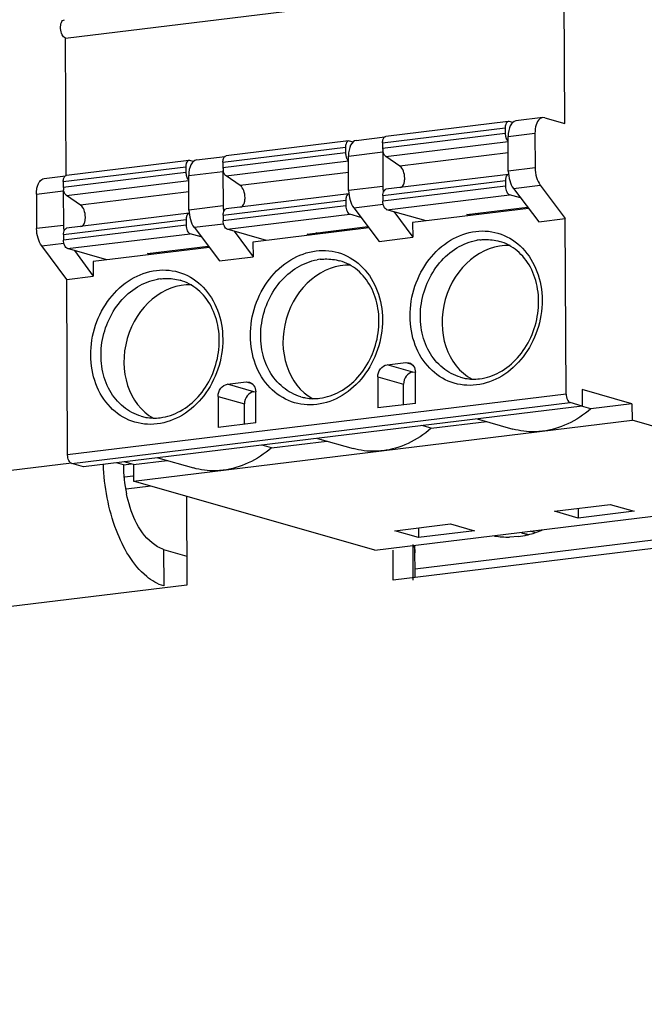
# Paper-space layout '45651_1_3' of a CAD drawing. Header units: millimetres. Extents: x -231 to 594, y 0 to 420.
# Tile 269 of 279: x 394.29 to 397.65, y 276.33 to 281.62. Entities that reach past the tile are written whole.
import ezdxf

# ---------------------------------------------------------------- set-up
doc = ezdxf.new("R2010")
doc.units = ezdxf.units.MM
doc.header["$LTSCALE"] = 32.67
doc.layers.get('0').update_dxf_attribs({"linetype": 'CONTINUOUS'})
doc.layers.add('02___PRT_ALL_AXES', color=7, linetype='CONTINUOUS')

psp = doc.layouts.new('45651_1_3')

# ---------------------------------------------------------------- linework, layer by layer
at = {"color": 7, "linetype": 'CONTINUOUS'}
for p, q in [((394.5368, 281.5214), (397.2147, 281.8483)), ((397.2186, 281.062), (397.2147, 281.8483)), ((394.5405, 280.7832), (394.5368, 281.5214)), ((396.9149, 281.073), (396.2564, 280.9926)), ((396.9196, 281.0726), (396.9149, 281.073)), ((396.9385, 281.0672), (396.9196, 281.0726)), ((397.0997, 281.0937), (396.9559, 281.0762)), ((397.1114, 281.0927), (397.0997, 281.0937)), ((397.1114, 281.0927), (397.2186, 281.062)), ((396.0982, 280.9715), (396.2513, 280.9902)), ((396.2398, 280.9591), (396.8983, 281.0394)), ((396.8985, 281.009), (396.24, 280.9286)), ((396.8983, 281.0394), (396.8985, 281.009)), ((396.9141, 280.9922), (397.0583, 281.0098)), ((396.915, 280.8064), (396.9141, 280.9922)), ((397.0583, 281.0098), (397.0592, 280.824)), ((396.0572, 280.9683), (395.3987, 280.8879)), ((396.0618, 280.9679), (396.0572, 280.9683)), ((396.0808, 280.9625), (396.0618, 280.9679)), ((396.2398, 280.9591), (396.24, 280.9286)), ((396.257, 280.8854), (396.9142, 280.9657)), ((395.2405, 280.8668), (395.3936, 280.8855)), ((395.3821, 280.8544), (396.0406, 280.9347)), ((396.0407, 280.9043), (395.3823, 280.8239)), ((396.0406, 280.9347), (396.0407, 280.9043)), ((396.0563, 280.8875), (396.2401, 280.9099)), ((396.0573, 280.7017), (396.0563, 280.8875)), ((396.2401, 280.9099), (396.241, 280.7241)), ((396.333, 280.8328), (396.257, 280.8854)), ((396.9145, 280.9038), (396.333, 280.8328)), ((394.5244, 280.7497), (395.1829, 280.8301)), ((395.1995, 280.8636), (394.541, 280.7832)), ((395.1829, 280.8301), (395.183, 280.7996)), ((395.2041, 280.8632), (395.1995, 280.8636)), ((395.223, 280.8578), (395.2041, 280.8632)), ((395.3821, 280.8544), (395.3823, 280.8239)), ((395.3992, 280.7807), (396.0565, 280.861)), ((394.4219, 280.7669), (394.5359, 280.7808)), ((395.183, 280.7996), (394.5245, 280.7192)), ((395.1986, 280.7828), (395.3823, 280.8052)), ((395.1995, 280.597), (395.1986, 280.7828)), ((395.3823, 280.8052), (395.3833, 280.6194)), ((395.4753, 280.7282), (395.3992, 280.7807)), ((396.0568, 280.7991), (395.4753, 280.7282)), ((396.9163, 280.789), (396.2578, 280.7086)), ((397.0592, 280.824), (396.915, 280.8064)), ((394.5244, 280.7497), (394.5245, 280.7192)), ((394.5415, 280.6761), (395.1988, 280.7563)), ((396.241, 280.7241), (396.0573, 280.7017)), ((396.2412, 280.675), (396.8997, 280.7554)), ((396.8999, 280.7249), (396.2414, 280.6446)), ((396.8997, 280.7554), (396.8999, 280.7249)), ((396.9425, 280.7136), (397.0864, 280.7312)), ((397.0864, 280.7312), (397.2211, 280.551)), ((394.3804, 280.6829), (394.5246, 280.7005)), ((394.3804, 280.6829), (394.3813, 280.4971)), ((394.5246, 280.7005), (394.5255, 280.5147)), ((394.6176, 280.6235), (394.5415, 280.6761)), ((395.1991, 280.6944), (394.6176, 280.6235)), ((396.0586, 280.6843), (395.4001, 280.6039)), ((396.2412, 280.675), (396.2414, 280.6446)), ((396.263, 280.5991), (396.9215, 280.6795)), ((396.9811, 280.6624), (396.9215, 280.6795)), ((396.9425, 280.7136), (397.0784, 280.5336)), ((395.3833, 280.6194), (395.1995, 280.597)), ((395.3835, 280.5703), (396.042, 280.6507)), ((396.0421, 280.6203), (395.3837, 280.5399)), ((396.042, 280.6507), (396.0421, 280.6203)), ((396.0847, 280.6089), (396.2435, 280.6283)), ((395.2009, 280.5796), (394.5424, 280.4992)), ((395.3835, 280.5703), (395.3837, 280.5399)), ((395.4053, 280.4944), (396.0638, 280.5748)), ((396.1234, 280.5577), (396.0638, 280.5748)), ((396.0847, 280.6089), (396.2207, 280.4289)), ((396.4746, 280.5386), (396.263, 280.5991)), ((396.2995, 280.5887), (396.4014, 280.4509)), ((397.024, 280.6056), (396.401, 280.5296)), ((396.6923, 280.5728), (397.0188, 280.6126)), ((396.711, 280.5674), (396.6923, 280.5728)), ((396.7591, 280.5733), (396.7404, 280.5786)), ((394.5255, 280.5147), (394.3813, 280.4971)), ((394.5258, 280.4656), (395.1843, 280.546)), ((395.1844, 280.5156), (394.5259, 280.4352)), ((395.1843, 280.546), (395.1844, 280.5156)), ((395.227, 280.5043), (395.3858, 280.5236)), ((396.401, 280.5296), (396.4014, 280.4509)), ((397.0784, 280.5336), (397.2211, 280.551)), ((397.2258, 279.6075), (397.2211, 280.551)), ((394.5258, 280.4656), (394.5259, 280.4352)), ((394.5476, 280.3897), (395.2061, 280.4701)), ((395.2657, 280.453), (395.2061, 280.4701)), ((395.227, 280.5043), (395.363, 280.3242)), ((395.6169, 280.4339), (395.4053, 280.4944)), ((395.4417, 280.484), (395.5436, 280.3463)), ((396.1663, 280.5009), (395.5432, 280.4249)), ((395.8346, 280.4681), (396.1611, 280.5079)), ((395.8533, 280.4627), (395.8346, 280.4681)), ((395.9014, 280.4686), (395.8827, 280.4739)), ((394.4086, 280.4044), (394.528, 280.4189)), ((395.5432, 280.4249), (395.5436, 280.3463)), ((396.2207, 280.4289), (396.4014, 280.4509)), ((394.5433, 280.2242), (394.4086, 280.4044)), ((394.7592, 280.3292), (394.5476, 280.3897)), ((394.584, 280.3793), (394.6859, 280.2416)), ((395.3086, 280.3962), (394.6855, 280.3202)), ((394.9769, 280.3634), (395.3033, 280.4032)), ((394.9956, 280.358), (394.9769, 280.3634)), ((395.0436, 280.3639), (395.025, 280.3692)), ((394.6855, 280.3202), (394.6859, 280.2416)), ((395.363, 280.3242), (395.5436, 280.3463)), ((394.5433, 280.2242), (394.6859, 280.2416)), ((394.5479, 279.2807), (394.5433, 280.2242)), ((396.2637, 279.7655), (396.365, 279.7778)), ((396.365, 279.7778), (396.3818, 279.7765)), ((396.365, 279.7778), (396.396, 279.7689)), ((396.4021, 279.7258), (396.2637, 279.7655)), ((396.4021, 279.7258), (396.4156, 279.7275)), ((396.4168, 279.5583), (396.4159, 279.725)), ((395.406, 279.6608), (395.5073, 279.6731)), ((395.5073, 279.6731), (395.5241, 279.6718)), ((395.5073, 279.6731), (395.5383, 279.6642)), ((396.2133, 279.7003), (396.2142, 279.5336)), ((396.2133, 279.7003), (396.3519, 279.6606)), ((395.5477, 279.6202), (395.406, 279.6608)), ((395.5477, 279.6202), (395.5581, 279.6215)), ((395.559, 279.4536), (395.5582, 279.6203)), ((396.3525, 279.5505), (396.3519, 279.6606)), ((397.3113, 279.6325), (397.3117, 279.5437)), ((397.5793, 279.5558), (397.3113, 279.6325)), ((397.2258, 279.6075), (394.5479, 279.2807)), ((394.5696, 279.2352), (397.2474, 279.5621)), ((395.3556, 279.5956), (395.3564, 279.4289)), ((395.3556, 279.5956), (395.4975, 279.555)), ((397.3117, 279.5437), (397.2474, 279.5621)), ((397.3117, 279.5437), (394.6339, 279.2168)), ((395.4981, 279.4462), (395.4975, 279.555)), ((396.4168, 279.5583), (396.2142, 279.5336)), ((397.3581, 279.5288), (397.3078, 279.5432)), ((397.5793, 279.5558), (397.3581, 279.5288)), ((397.5793, 279.5558), (397.5797, 279.467)), ((394.9019, 279.1401), (397.5797, 279.467)), ((395.559, 279.4536), (395.3564, 279.4289)), ((396.5004, 279.4241), (396.7988, 279.4605)), ((396.7485, 279.4749), (396.9389, 279.4204)), ((398.8768, 279.0958), (397.5797, 279.467)), ((396.5004, 279.4241), (396.4501, 279.4385)), ((395.6426, 279.3194), (395.941, 279.3559)), ((395.8908, 279.3702), (396.0812, 279.3157)), ((395.6426, 279.3194), (395.5924, 279.3338)), ((394.9014, 279.229), (394.8511, 279.2433)), ((394.9014, 279.229), (395.0833, 279.2512)), ((395.033, 279.2656), (395.2235, 279.2111)), ((394.5693, 279.2376), (340.5415, 272.6431)), ((394.6339, 279.2168), (394.5696, 279.2352)), ((394.8472, 279.2277), (394.8101, 279.2383)), ((394.9014, 279.229), (394.9019, 279.1401)), ((396.1989, 278.7689), (394.9019, 279.1401)), ((394.9947, 279.1136), (394.8631, 279.0975)), ((396.1989, 278.7689), (398.8768, 279.0958)), ((397.1625, 278.9784), (397.463, 279.0151)), ((397.2911, 278.9416), (397.1625, 278.9784)), ((397.2909, 278.9941), (397.2911, 278.9416)), ((397.5917, 278.9783), (397.2911, 278.9416)), ((397.463, 279.0151), (397.5917, 278.9783)), ((396.3048, 278.8737), (396.6053, 278.9104)), ((396.4334, 278.8369), (396.3048, 278.8737)), ((396.4331, 278.8894), (396.4334, 278.8369)), ((396.7339, 278.8736), (396.4334, 278.8369)), ((396.6053, 278.9104), (396.7339, 278.8736)), ((397.0567, 278.8636), (397.0323, 278.8706)), ((395.0635, 278.7733), (395.0645, 278.5767))]:
    psp.add_line(p, q, dxfattribs=at)
at = {"color": 3, "linetype": 'CONTINUOUS'}
for p, q in [((394.8472, 279.2277), (394.8905, 279.233)), ((394.8985, 279.1675), (394.8552, 279.1622)), ((395.1859, 279.0588), (395.1883, 278.581)), ((395.0635, 278.7733), (395.1875, 278.7378)), ((395.1883, 278.581), (340.3144, 271.8832))]:
    psp.add_line(p, q, dxfattribs=at)
at = {"color": 6, "linetype": 'CONTINUOUS'}
for p, q in [((399.1386, 278.9997), (396.4141, 278.6672)), ((396.9691, 278.8431), (396.9222, 278.8398))]:
    psp.add_line(p, q, dxfattribs=at)
at = {"color": 4, "linetype": 'CONTINUOUS'}
psp.add_line((396.4144, 278.6225), (396.4135, 278.7951), dxfattribs=at)
at = {"color": 7, "linetype": 'CONTINUOUS'}
for centre, radius, start, end in [((396.3153, 280.9291), 0.0753, 180.3367, 189.5489), ((396.3146, 280.9289), 0.0746, 189.5088, 190.6149), ((394.5423, 280.7722), 0.0111, 96.9172, 99.4487), ((395.4576, 280.8244), 0.0753, 180.3367, 189.5489), ((395.4569, 280.8242), 0.0746, 189.5088, 190.6149), ((394.5998, 280.7197), 0.0753, 180.3307, 190.643), ((396.7961, 280.1545), 0.2845, 96.9649, 100.1833), ((395.9384, 280.0499), 0.2845, 96.9649, 100.1833), ((395.0806, 279.9452), 0.2845, 96.9649, 100.1833)]:
    psp.add_arc(centre, radius, start, end, dxfattribs=at)
at = {"color": 3, "linetype": 'CONTINUOUS'}
psp.add_arc((395.5997, 279.232), 0.7525, 180.3269, 192.2287, dxfattribs=at)
at = {"color": 6, "linetype": 'CONTINUOUS'}
for centre, radius, start, end in [((396.9007, 279.3592), 0.521, 287.4513, 292.0746), ((396.9127, 279.2913), 0.4516, 260.9366, 271.2019), ((396.9103, 279.3229), 0.4834, 276.9838, 282.7445), ((397.1094, 279.2437), 0.3999, 251.8011, 254.0252), ((397.1093, 279.2433), 0.3995, 254.0267, 257.2413), ((396.9078, 279.3349), 0.4956, 282.7235, 283.2883), ((396.9057, 279.3434), 0.5044, 283.299, 287.4444)]:
    psp.add_arc(centre, radius, start, end, dxfattribs=at)
at = {"color": 7, "linetype": 'CONTINUOUS'}
for centre, major_axis, ratio, start_param, end_param in [((396.9682, 280.9769), (-0.0123, 0.0992), 0.53108, 6.282351, 7.6342), ((396.1105, 280.8722), (-0.0123, 0.0992), 0.53108, 6.282351, 7.6342), ((396.2932, 280.8945), (-0.012, 0.0993), 0.520937, 1.156774, 1.352656), ((395.2527, 280.7675), (-0.0123, 0.0992), 0.53108, 6.282351, 7.6342), ((395.4354, 280.7898), (-0.012, 0.0993), 0.520937, 1.156774, 1.352656), ((396.9691, 280.7911), (-0.0123, 0.0992), 0.53108, 1.351014, 2.398212), ((396.2941, 280.7087), (-0.012, 0.0993), 0.520937, 1.352656, 1.66911), ((394.5777, 280.6851), (-0.012, 0.0993), 0.520937, 1.156774, 1.352656), ((396.1114, 280.6864), (-0.0123, 0.0992), 0.53108, 1.351014, 2.398212), ((395.4363, 280.604), (-0.012, 0.0993), 0.520937, 1.352656, 1.66911), ((395.2537, 280.5817), (-0.0123, 0.0992), 0.53108, 1.351014, 2.398212), ((394.5786, 280.4993), (-0.012, 0.0993), 0.520937, 1.352656, 1.66911), ((396.8785, 280.0306), (0.1032, 0.3657), 0.826958, 6.467626, 9.235765), ((396.0241, 279.925), (0.1032, 0.3657), 0.826958, 6.471273, 9.229897), ((395.1697, 279.8193), (0.1032, 0.3657), 0.826958, 6.474921, 9.224031), ((396.4024, 279.6669), (0.0163, 0.0577), 0.826958, 0.334777, 1.905573), ((395.548, 279.5612), (0.0163, 0.0577), 0.826958, 0.334777, 1.905573)]:
    psp.add_ellipse(centre, major_axis=major_axis, ratio=ratio, start_param=start_param, end_param=end_param, dxfattribs=at)
for points, knots in [([(394.5368, 281.5214), (394.5288, 281.5237), (394.515, 281.5417), (394.5093, 281.5669), (394.51, 281.5899), (394.5139, 281.6073), (394.5234, 281.6193), (394.5305, 281.6202)], [0, 0, 0, 0, 0.219136, 0.522739, 0.676011, 0.811074, 1, 1, 1, 1]), ([(396.9149, 281.073), (396.9125, 281.0727), (396.9057, 281.0692), (396.8996, 281.0565), (396.8983, 281.0456), (396.8983, 281.0394)], [0, 0, 0, 0, 0.183227, 0.537998, 1, 1, 1, 1]), ([(397.0997, 281.0937), (397.0937, 281.093), (397.0767, 281.0841), (397.0614, 281.0524), (397.0582, 281.0252), (397.0583, 281.0098)], [0, 0, 0, 0, 0.183182, 0.538005, 1, 1, 1, 1]), ([(396.2398, 280.9591), (396.2398, 280.9656), (396.2411, 280.9771), (396.2471, 280.9879), (396.2512, 280.9906)], [0, 0, 0, 0, 0.573448, 1, 1, 1, 1]), ([(396.8985, 281.009), (396.8985, 281.0023), (396.8997, 280.9934), (396.9025, 280.985), (396.9033, 280.983)], [0, 0, 0, 0, 0.757628, 1, 1, 1, 1]), ([(396.0572, 280.9683), (396.0548, 280.968), (396.048, 280.9645), (396.0418, 280.9518), (396.0406, 280.9409), (396.0406, 280.9347)], [0, 0, 0, 0, 0.183227, 0.537998, 1, 1, 1, 1]), ([(396.9033, 280.983), (396.904, 280.9813), (396.9066, 280.9754), (396.9105, 280.9698), (396.9141, 280.9668)], [0, 0, 0, 0, 0.281094, 1, 1, 1, 1]), ([(395.3821, 280.8544), (395.3821, 280.8609), (395.3834, 280.8724), (395.3894, 280.8832), (395.3935, 280.8859)], [0, 0, 0, 0, 0.573448, 1, 1, 1, 1]), ([(396.0407, 280.9043), (396.0408, 280.8976), (396.042, 280.8887), (396.0448, 280.8803), (396.0456, 280.8784)], [0, 0, 0, 0, 0.757628, 1, 1, 1, 1]), ([(396.257, 280.8854), (396.2557, 280.8863), (396.2504, 280.891), (396.2469, 280.8975), (396.2448, 280.9027)], [0, 0, 0, 0, 0.214369, 1, 1, 1, 1]), ([(395.1995, 280.8636), (395.197, 280.8633), (395.1902, 280.8598), (395.1841, 280.8471), (395.1828, 280.8362), (395.1829, 280.8301)], [0, 0, 0, 0, 0.183227, 0.537998, 1, 1, 1, 1]), ([(396.0456, 280.8784), (396.0463, 280.8766), (396.0489, 280.8707), (396.0528, 280.8651), (396.0564, 280.8621)], [0, 0, 0, 0, 0.281094, 1, 1, 1, 1]), ([(396.3336, 280.7177), (396.3415, 280.7187), (396.3522, 280.7309), (396.3575, 280.7496), (396.3597, 280.775), (396.3543, 280.8048), (396.3417, 280.8269), (396.333, 280.8328)], [0, 0, 0, 0, 0.181639, 0.309078, 0.455282, 0.758153, 1, 1, 1, 1]), ([(394.5244, 280.7497), (394.5244, 280.7563), (394.5256, 280.7677), (394.5317, 280.7785), (394.5357, 280.7812)], [0, 0, 0, 0, 0.573448, 1, 1, 1, 1]), ([(395.183, 280.7996), (395.1831, 280.7929), (395.1843, 280.784), (395.1871, 280.7757), (395.1879, 280.7737)], [0, 0, 0, 0, 0.757628, 1, 1, 1, 1]), ([(395.3992, 280.7807), (395.398, 280.7816), (395.3926, 280.7863), (395.3891, 280.7928), (395.3871, 280.798)], [0, 0, 0, 0, 0.214369, 1, 1, 1, 1]), ([(396.9163, 280.789), (396.9139, 280.7887), (396.9071, 280.7851), (396.901, 280.7724), (396.8997, 280.7615), (396.8997, 280.7554)], [0, 0, 0, 0, 0.183166, 0.537886, 1, 1, 1, 1]), ([(397.0592, 280.824), (397.0593, 280.8067), (397.0639, 280.7741), (397.0772, 280.7435), (397.0864, 280.7312)], [0, 0, 0, 0, 0.528997, 1, 1, 1, 1]), ([(394.3804, 280.6829), (394.3804, 280.6936), (394.3818, 280.7113), (394.3883, 280.7345), (394.3985, 280.7547), (394.4125, 280.7657), (394.4219, 280.7669)], [0, 0, 0, 0, 0.318357, 0.531439, 0.715447, 1, 1, 1, 1]), ([(395.1879, 280.7737), (395.1885, 280.7719), (395.1912, 280.766), (395.195, 280.7604), (395.1987, 280.7574)], [0, 0, 0, 0, 0.281094, 1, 1, 1, 1]), ([(395.4759, 280.613), (395.4837, 280.614), (395.4945, 280.6262), (395.4997, 280.645), (395.5019, 280.6703), (395.4966, 280.7001), (395.484, 280.7222), (395.4753, 280.7282)], [0, 0, 0, 0, 0.181639, 0.309078, 0.455282, 0.758153, 1, 1, 1, 1]), ([(396.8999, 280.7249), (396.8999, 280.7149), (396.903, 280.6978), (396.9145, 280.6815), (396.9215, 280.6795)], [0, 0, 0, 0, 0.57948, 1, 1, 1, 1]), ([(394.5415, 280.6761), (394.5403, 280.6769), (394.5349, 280.6816), (394.5314, 280.6881), (394.5294, 280.6933)], [0, 0, 0, 0, 0.214369, 1, 1, 1, 1]), ([(396.0586, 280.6843), (396.0562, 280.684), (396.0494, 280.6804), (396.0432, 280.6678), (396.042, 280.6569), (396.042, 280.6507)], [0, 0, 0, 0, 0.183166, 0.537886, 1, 1, 1, 1]), ([(396.2412, 280.675), (396.2412, 280.6793), (396.2419, 280.6914), (396.2492, 280.7075), (396.2578, 280.7086)], [0, 0, 0, 0, 0.329157, 1, 1, 1, 1]), ([(394.6182, 280.5083), (394.626, 280.5093), (394.6368, 280.5215), (394.642, 280.5403), (394.6442, 280.5656), (394.6389, 280.5954), (394.6263, 280.6175), (394.6176, 280.6235)], [0, 0, 0, 0, 0.181639, 0.309078, 0.455282, 0.758153, 1, 1, 1, 1]), ([(396.0421, 280.6203), (396.0422, 280.6102), (396.0452, 280.5931), (396.0567, 280.5768), (396.0638, 280.5748)], [0, 0, 0, 0, 0.57948, 1, 1, 1, 1]), ([(396.263, 280.5991), (396.256, 280.6011), (396.2445, 280.6174), (396.2414, 280.6345), (396.2414, 280.6446)], [0, 0, 0, 0, 0.42052, 1, 1, 1, 1]), ([(395.2009, 280.5796), (395.1985, 280.5793), (395.1916, 280.5757), (395.1855, 280.5631), (395.1842, 280.5522), (395.1843, 280.546)], [0, 0, 0, 0, 0.183166, 0.537886, 1, 1, 1, 1]), ([(395.3835, 280.5703), (395.3835, 280.5746), (395.3842, 280.5867), (395.3915, 280.6028), (395.4001, 280.6039)], [0, 0, 0, 0, 0.329157, 1, 1, 1, 1]), ([(395.1844, 280.5156), (395.1845, 280.5055), (395.1875, 280.4884), (395.199, 280.4721), (395.2061, 280.4701)], [0, 0, 0, 0, 0.57948, 1, 1, 1, 1]), ([(395.4053, 280.4944), (395.3982, 280.4964), (395.3868, 280.5127), (395.3837, 280.5298), (395.3837, 280.5399)], [0, 0, 0, 0, 0.42052, 1, 1, 1, 1]), ([(394.4086, 280.4044), (394.3994, 280.4166), (394.3861, 280.4473), (394.3814, 280.4799), (394.3813, 280.4971)], [0, 0, 0, 0, 0.471003, 1, 1, 1, 1]), ([(394.5258, 280.4656), (394.5258, 280.4699), (394.5264, 280.4821), (394.5338, 280.4982), (394.5424, 280.4992)], [0, 0, 0, 0, 0.329157, 1, 1, 1, 1]), ([(396.744, 279.6569), (396.6988, 279.6514), (396.6037, 279.6612), (396.4828, 279.7421), (396.4048, 279.8719), (396.3785, 280.0285), (396.4052, 280.1901), (396.481, 280.3343), (396.5958, 280.4409), (396.6924, 280.4766), (396.7399, 280.4824)], [0, 0, 0, 0, 0.113665, 0.228387, 0.350397, 0.481097, 0.616979, 0.751967, 0.880409, 1, 1, 1, 1]), ([(396.7399, 280.4824), (396.7852, 280.488), (396.8803, 280.4782), (397.0012, 280.3973), (397.0791, 280.2675), (397.1055, 280.1108), (397.0788, 279.9493), (397.003, 279.8051), (396.8882, 279.6984), (396.7916, 279.6627), (396.744, 279.6569)], [0, 0, 0, 0, 0.113665, 0.228387, 0.350397, 0.481097, 0.616979, 0.751967, 0.880409, 1, 1, 1, 1]), ([(394.5476, 280.3897), (394.5405, 280.3918), (394.529, 280.4081), (394.526, 280.4251), (394.5259, 280.4352)], [0, 0, 0, 0, 0.42052, 1, 1, 1, 1]), ([(396.6589, 279.6982), (396.624, 279.7082), (396.5563, 279.7443), (396.4826, 279.8355), (396.4427, 279.9519), (396.4397, 280.0801), (396.4733, 280.206), (396.54, 280.316), (396.6327, 280.3979), (396.7081, 280.4279), (396.7458, 280.4346)], [0, 0, 0, 0, 0.112529, 0.230311, 0.35577, 0.487731, 0.622386, 0.754926, 0.881318, 1, 1, 1, 1]), ([(396.7606, 279.6905), (396.7982, 279.6951), (396.8749, 279.7215), (396.971, 279.8008), (397.0421, 279.9111), (397.0797, 280.0396), (397.0796, 280.171), (397.0413, 280.2902), (396.9691, 280.3828), (396.9022, 280.4191), (396.868, 280.4289)], [0, 0, 0, 0, 0.116108, 0.242127, 0.376194, 0.513363, 0.647686, 0.774139, 0.89065, 1, 1, 1, 1]), ([(396.7616, 280.437), (396.7706, 280.4381), (396.8062, 280.4407), (396.8423, 280.4362), (396.868, 280.4289)], [0, 0, 0, 0, 0.253113, 1, 1, 1, 1]), ([(395.8863, 279.5522), (395.8411, 279.5467), (395.746, 279.5565), (395.6251, 279.6374), (395.5471, 279.7672), (395.5207, 279.9239), (395.5474, 280.0854), (395.6233, 280.2296), (395.7381, 280.3362), (395.8347, 280.3719), (395.8822, 280.3778)], [0, 0, 0, 0, 0.113665, 0.228387, 0.350397, 0.481097, 0.616979, 0.751967, 0.880409, 1, 1, 1, 1]), ([(395.8822, 280.3778), (395.9274, 280.3833), (396.0226, 280.3735), (396.1434, 280.2926), (396.2214, 280.1628), (396.2478, 280.0061), (396.2211, 279.8446), (396.1453, 279.7004), (396.0305, 279.5937), (395.9339, 279.558), (395.8863, 279.5522)], [0, 0, 0, 0, 0.113665, 0.228387, 0.350397, 0.481097, 0.616979, 0.751967, 0.880409, 1, 1, 1, 1]), ([(395.8012, 279.5935), (395.7663, 279.6035), (395.6986, 279.6396), (395.6249, 279.7308), (395.5849, 279.8472), (395.5819, 279.9754), (395.6156, 280.1013), (395.6823, 280.2113), (395.775, 280.2932), (395.8504, 280.3232), (395.8881, 280.3299)], [0, 0, 0, 0, 0.112529, 0.230311, 0.35577, 0.487731, 0.622386, 0.754926, 0.881318, 1, 1, 1, 1]), ([(395.9029, 279.5858), (395.9404, 279.5904), (396.0172, 279.6168), (396.1133, 279.6961), (396.1844, 279.8064), (396.222, 279.9349), (396.2218, 280.0664), (396.1836, 280.1855), (396.1114, 280.2781), (396.0445, 280.3144), (396.0103, 280.3242)], [0, 0, 0, 0, 0.116108, 0.242127, 0.376194, 0.513363, 0.647686, 0.774139, 0.89065, 1, 1, 1, 1]), ([(395.9039, 280.3323), (395.9128, 280.3334), (395.9485, 280.336), (395.9846, 280.3315), (396.0103, 280.3242)], [0, 0, 0, 0, 0.253113, 1, 1, 1, 1]), ([(395.0286, 279.4475), (394.9834, 279.442), (394.8883, 279.4518), (394.7674, 279.5327), (394.6894, 279.6625), (394.663, 279.8192), (394.6897, 279.9807), (394.7655, 280.1249), (394.8804, 280.2316), (394.9769, 280.2673), (395.0245, 280.2731)], [0, 0, 0, 0, 0.113665, 0.228387, 0.350397, 0.481097, 0.616979, 0.751967, 0.880409, 1, 1, 1, 1]), ([(395.0245, 280.2731), (395.0697, 280.2786), (395.1648, 280.2688), (395.2857, 280.1879), (395.3637, 280.0581), (395.3901, 279.9014), (395.3634, 279.7399), (395.2876, 279.5957), (395.1727, 279.489), (395.0762, 279.4533), (395.0286, 279.4475)], [0, 0, 0, 0, 0.113665, 0.228387, 0.350397, 0.481097, 0.616979, 0.751967, 0.880409, 1, 1, 1, 1]), ([(394.9434, 279.4888), (394.9086, 279.4988), (394.8409, 279.5349), (394.7672, 279.6261), (394.7272, 279.7426), (394.7242, 279.8707), (394.7579, 279.9966), (394.8246, 280.1067), (394.9173, 280.1885), (394.9927, 280.2185), (395.0303, 280.2252)], [0, 0, 0, 0, 0.112529, 0.230311, 0.35577, 0.487731, 0.622386, 0.754926, 0.881318, 1, 1, 1, 1]), ([(395.0452, 279.4811), (395.0827, 279.4857), (395.1594, 279.5121), (395.2556, 279.5914), (395.3267, 279.7017), (395.3643, 279.8302), (395.3641, 279.9617), (395.3259, 280.0808), (395.2537, 280.1734), (395.1868, 280.2097), (395.1525, 280.2195)], [0, 0, 0, 0, 0.116108, 0.242127, 0.376194, 0.513363, 0.647686, 0.774139, 0.89065, 1, 1, 1, 1]), ([(395.0461, 280.2276), (395.0551, 280.2287), (395.0907, 280.2313), (395.1269, 280.2268), (395.1525, 280.2195)], [0, 0, 0, 0, 0.253113, 1, 1, 1, 1]), ([(396.3818, 279.7765), (396.3917, 279.7737), (396.4104, 279.7589), (396.4159, 279.7365), (396.4159, 279.725)], [0, 0, 0, 0, 0.473503, 1, 1, 1, 1]), ([(396.2133, 279.7003), (396.2133, 279.7156), (396.2226, 279.7457), (396.2499, 279.7638), (396.2637, 279.7655)], [0, 0, 0, 0, 0.523524, 1, 1, 1, 1]), ([(395.5241, 279.6718), (395.534, 279.669), (395.5527, 279.6542), (395.5582, 279.6318), (395.5582, 279.6203)], [0, 0, 0, 0, 0.473503, 1, 1, 1, 1]), ([(396.6589, 279.6982), (396.667, 279.6959), (396.7003, 279.6881), (396.7351, 279.6874), (396.7606, 279.6905)], [0, 0, 0, 0, 0.247918, 1, 1, 1, 1]), ([(395.3556, 279.5956), (395.3555, 279.6109), (395.3649, 279.641), (395.3921, 279.6591), (395.406, 279.6608)], [0, 0, 0, 0, 0.523524, 1, 1, 1, 1]), ([(395.8012, 279.5935), (395.8093, 279.5912), (395.8426, 279.5835), (395.8774, 279.5827), (395.9029, 279.5858)], [0, 0, 0, 0, 0.247918, 1, 1, 1, 1]), ([(397.2258, 279.6075), (397.2258, 279.5974), (397.2289, 279.5804), (397.2404, 279.5641), (397.2474, 279.5621)], [0, 0, 0, 0, 0.57948, 1, 1, 1, 1]), ([(397.3581, 279.5288), (397.3208, 279.4963), (397.2394, 279.4419), (397.1451, 279.4139), (397.0985, 279.4083)], [0, 0, 0, 0, 0.513018, 1, 1, 1, 1]), ([(394.9434, 279.4888), (394.9516, 279.4865), (394.9849, 279.4788), (395.0197, 279.478), (395.0452, 279.4811)], [0, 0, 0, 0, 0.247918, 1, 1, 1, 1]), ([(396.5004, 279.4241), (396.4631, 279.3916), (396.3817, 279.3372), (396.2874, 279.3093), (396.2408, 279.3036)], [0, 0, 0, 0, 0.513018, 1, 1, 1, 1]), ([(397.0985, 279.4083), (397.085, 279.4066), (397.0316, 279.4027), (396.9774, 279.4094), (396.9389, 279.4204)], [0, 0, 0, 0, 0.253172, 1, 1, 1, 1]), ([(395.6426, 279.3194), (395.6054, 279.2869), (395.5239, 279.2326), (395.4297, 279.2046), (395.3831, 279.1989)], [0, 0, 0, 0, 0.513018, 1, 1, 1, 1]), ([(396.2408, 279.3036), (396.2273, 279.3019), (396.1739, 279.298), (396.1196, 279.3047), (396.0812, 279.3157)], [0, 0, 0, 0, 0.253172, 1, 1, 1, 1]), ([(394.5696, 279.2352), (394.5625, 279.2373), (394.551, 279.2536), (394.548, 279.2706), (394.5479, 279.2807)], [0, 0, 0, 0, 0.42052, 1, 1, 1, 1]), ([(394.9727, 278.6275), (394.8966, 278.6904), (394.7844, 278.8922), (394.7442, 279.11), (394.7405, 279.2307)], [0, 0, 0, 0, 0.450004, 1, 1, 1, 1]), ([(395.3831, 279.1989), (395.3696, 279.1972), (395.3162, 279.1933), (395.2619, 279.2), (395.2235, 279.2111)], [0, 0, 0, 0, 0.253172, 1, 1, 1, 1])]:
    psp.add_open_spline(points, degree=3, knots=knots, dxfattribs=at)
for points in [[(396.2512, 280.9906), (396.2527, 280.9917), (396.2546, 280.9924), (396.2564, 280.9926)], [(395.3935, 280.8859), (395.395, 280.887), (395.3968, 280.8877), (395.3987, 280.8879)], [(396.2448, 280.9027), (396.2432, 280.9067), (396.2421, 280.9109), (396.2413, 280.9152)], [(394.5357, 280.7812), (394.5372, 280.7822), (394.5388, 280.7829), (394.5405, 280.7832)], [(395.3871, 280.798), (395.3855, 280.802), (395.3843, 280.8062), (395.3835, 280.8105)], [(394.5294, 280.6933), (394.5278, 280.6973), (394.5266, 280.7015), (394.5258, 280.7058)], [(395.0645, 278.5767), (395.0309, 278.5863), (394.9996, 278.6052), (394.9727, 278.6275)]]:
    psp.add_open_spline(points, degree=3, dxfattribs=at)
at = {"color": 3, "linetype": 'CONTINUOUS'}
psp.add_open_spline([(395.0635, 278.7733), (395.0407, 278.7798), (394.9327, 278.8469), (394.8853, 278.9755), (394.8642, 279.0726)], degree=3, knots=[0, 0, 0, 0, 0.193092, 1, 1, 1, 1], dxfattribs=at)
at = {"color": 6, "linetype": 'CONTINUOUS'}
psp.add_open_spline([(396.4063, 278.7946), (396.4075, 278.7916), (396.4118, 278.779), (396.4137, 278.7657), (396.4137, 278.7556)], degree=3, knots=[0, 0, 0, 0, 0.244467, 1, 1, 1, 1], dxfattribs=at)
at = {"layer": '02___PRT_ALL_AXES', "color": 3, "linetype": 'CONTINUOUS'}
for p, q in [((399.1439, 278.9556), (396.2972, 278.6082)), ((396.2972, 278.6082), (396.2965, 278.7694))]:
    psp.add_line(p, q, dxfattribs=at)
at = {"layer": '02___PRT_ALL_AXES', "color": 7, "linetype": 'CONTINUOUS'}
psp.add_line((396.4043, 278.6087), (396.4033, 278.8002), dxfattribs=at)

doc.saveas('drawing.dxf')
